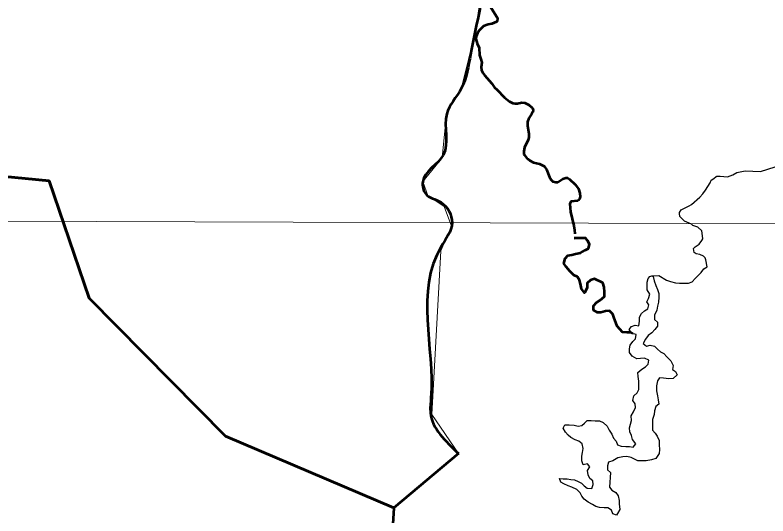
# Model space of a CAD drawing. Extents: x 553962 to 842807, y 8883888 to 9032388.
# Drawn here: x 815243 to 816276, y 9015831 to 9016518 of the extents above; entities that cross this region are included whole.
import ezdxf

# ---------------------------------------------------------------- set-up
doc = ezdxf.new("R2010")
doc.units = 0
doc.header["$LTSCALE"] = 150
doc.layers.add('60', color=7, linetype='Continuous', lineweight=53)

msp = doc.modelspace()

# ---------------------------------------------------------------- linework, layer by layer
at = {"layer": '60', "lineweight": 13}
msp.add_line((796421, 9016303.4), (833189.7, 9016171), dxfattribs=at)
at = {"layer": '60'}
for p, q in [((816010.6, 9016212.3), (816025.6, 9016212.8)), ((816025.6, 9016212.8), (816010.6, 9016212.3)), ((815851.5, 9015917.2), (815762.8, 9015842.7))]:
    msp.add_line(p, q, dxfattribs=at)
at = {"layer": '60', "lineweight": 13}
msp.add_lwpolyline([(815885.7, 9016566.6), (815874, 9016492.5), (815856.3, 9016420.5), (815835.3, 9016382.2), (815829.2, 9016322.7), (815802.7, 9016290), (815809.3, 9016270.8), (815831.9, 9016256), (815841.9, 9016228.7), (815827.4, 9016195.2), (815814.8, 9015970.4), (815851.5, 9015917.2), (815762.8, 9015842.7), (815756.8, 9015745.8)], dxfattribs=at)
at = {"layer": '60'}
for points in [[(815892.3, 9016534.7), (815904.8, 9016514.9), (815905.3, 9016513.6), (815904.9, 9016510.1), (815903.7, 9016509.1), (815897.3, 9016506.5), (815892.4, 9016505.4), (815886, 9016502.9), (815880.1, 9016497.2), (815877.5, 9016493.6), (815875.8, 9016489.1), (815875.5, 9016485.7), (815877.4, 9016479.1), (815880, 9016473.2), (815880.4, 9016463.4), (815882.2, 9016457.9), (815883.4, 9016453.1), (815882.8, 9016447), (815883.2, 9016442.7), (815885, 9016439.2), (815887.5, 9016435.7), (815897.5, 9016424.5), (815900.9, 9016419.1), (815904.4, 9016416.3), (815914.8, 9016405.3), (815921.7, 9016400), (815926.1, 9016397.7), (815928.8, 9016397), (815932.8, 9016397.2), (815938.6, 9016398.3), (815942.6, 9016398.1), (815948.3, 9016395.1), (815952.3, 9016391.5), (815953.7, 9016389.8), (815954.1, 9016387.4), (815953.6, 9016385.5), (815952, 9016382.2), (815948, 9016376.9), (815946.1, 9016372), (815946.2, 9016366.9), (815948, 9016355.6), (815948.3, 9016350.2)], [(815948.3, 9016350.2), (815947.4, 9016347), (815942.1, 9016336.5), (815941.3, 9016331.8), (815941.3, 9016328.2), (815942, 9016326.3), (815945.5, 9016321.9), (815946.8, 9016321.2), (815949.5, 9016318.8), (815954.7, 9016316.2), (815963, 9016314.5), (815969.1, 9016311.2), (815972.2, 9016306.5), (815976.5, 9016296.1), (815978.9, 9016292.3), (815981.3, 9016290), (815985.2, 9016289), (815987.9, 9016289)], [(815095.9, 9016309.8), (815289.7, 9016291.1), (815344.7, 9016130.2), (815531.9, 9015940.7), (815762.8, 9015842.7)], [(815762.8, 9015842.7), (815531.9, 9015940.7), (815344.7, 9016130.2), (815289.7, 9016291.1), (815095.9, 9016309.8)], [(815987.9, 9016289), (815994.7, 9016293.5), (815994.7, 9016293.5), (815998.8, 9016294.9), (816001.3, 9016294.9), (816003.8, 9016293.2), (816011.7, 9016285.9), (816016.5, 9016279.8), (816018.2, 9016274.2), (816018.6, 9016269.1), (816017.8, 9016266.4), (816016.3, 9016264.6), (816014.8, 9016263.7), (816006.3, 9016262.8), (816005.2, 9016261.6), (816004.4, 9016259.6), (816005.4, 9016248.3), (816010, 9016229.1), (816010.9, 9016224), (816011.2, 9016218.5)], [(816091, 9016081.2), (816088.2, 9016082.9), (816083.2, 9016082.9), (816076.6, 9016083.5), (816073, 9016087.6), (816069.5, 9016091.7), (816067.5, 9016096.8), (816065.5, 9016102.4), (816063.5, 9016108), (816059, 9016112.6), (816053.4, 9016112.2), (816047.2, 9016110.2), (816042.2, 9016110.2), (816037.1, 9016113.8), (816037.1, 9016119.4), (816041.2, 9016124), (816046.3, 9016127.5), (816052, 9016132.5), (816052, 9016138.7), (816051.6, 9016145.3), (816049.6, 9016150.9), (816038.4, 9016156.6), (816032.8, 9016154.6), (816028.2, 9016150.5), (816028.2, 9016144.4), (816024.5, 9016137.3), (816020.5, 9016142.9), (816019, 9016149.6), (816017.5, 9016154.7), (816015, 9016159.3), (816010, 9016161.8), (816004.4, 9016167), (815999.4, 9016173.1), (815996.3, 9016177.7), (815997.9, 9016184.3), (816001.5, 9016188.4), (816007.1, 9016189.4), (816012.2, 9016190.9), (816019.3, 9016192.3), (816025.5, 9016195.9), (816030.1, 9016198.4), (816031.6, 9016204), (816028.6, 9016209.1), (816025.6, 9016212.8)], [(815762.8, 9015842.7), (815756.8, 9015745.8), (815682.7, 9015689.2), (815681.9, 9015680.7), (814783.6, 9015678.1)]]:
    msp.add_lwpolyline(points, dxfattribs=at)
at = {"layer": '60', "lineweight": 25}
for points in [[(815892.3, 9016534.7), (815904.8, 9016514.9), (815905.3, 9016513.6), (815904.9, 9016510.1), (815903.7, 9016509.1), (815897.3, 9016506.5), (815892.4, 9016505.4), (815886, 9016502.9), (815880.1, 9016497.2), (815877.5, 9016493.6), (815875.8, 9016489.1), (815875.5, 9016485.7), (815877.4, 9016479.1), (815880, 9016473.2), (815880.4, 9016463.4), (815882.2, 9016457.9), (815883.4, 9016453.1), (815882.8, 9016447), (815883.2, 9016442.7), (815885, 9016439.2), (815887.5, 9016435.7), (815897.5, 9016424.5), (815900.9, 9016419.1), (815904.4, 9016416.3), (815914.8, 9016405.3), (815921.7, 9016400), (815926.1, 9016397.7), (815928.8, 9016397), (815932.8, 9016397.2), (815938.6, 9016398.3), (815942.6, 9016398.1), (815948.3, 9016395.1), (815952.3, 9016391.5), (815953.7, 9016389.8), (815954.1, 9016387.4), (815953.6, 9016385.5), (815952, 9016382.2), (815948, 9016376.9), (815946.1, 9016372), (815946.2, 9016366.9), (815948, 9016355.6), (815948.3, 9016350.2)], [(815948.3, 9016350.2), (815947.4, 9016347), (815942.1, 9016336.5), (815941.3, 9016331.8), (815941.3, 9016328.2), (815942, 9016326.3), (815945.5, 9016321.9), (815946.8, 9016321.2), (815949.5, 9016318.8), (815954.7, 9016316.2), (815963, 9016314.5), (815969.1, 9016311.2), (815972.2, 9016306.5), (815976.5, 9016296.1), (815978.9, 9016292.3), (815981.3, 9016290), (815985.2, 9016289), (815987.9, 9016289)], [(816154.9, 9016246.1), (816155.1, 9016247.4), (816157.4, 9016251.1), (816168.3, 9016256.6), (816171.6, 9016258.7), (816183, 9016268.8), (816187.2, 9016273.3), (816190.6, 9016278.1), (816196.9, 9016288.3), (816198.4, 9016292), (816202.1, 9016294.2), (816205.1, 9016296.8), (816206.4, 9016297.2), (816210.8, 9016297.5), (816220.9, 9016296.3), (816228.4, 9016299.3), (816233.5, 9016302.6), (816245, 9016304.6), (816266.2, 9016303.6), (816286.2, 9016310.3)], [(815987.9, 9016289), (815994.7, 9016293.5), (815994.7, 9016293.5), (815998.8, 9016294.9), (816001.3, 9016294.9), (816003.8, 9016293.2), (816011.7, 9016285.9), (816016.5, 9016279.8), (816018.2, 9016274.2), (816018.6, 9016269.1), (816017.8, 9016266.4), (816016.3, 9016264.6), (816014.8, 9016263.7), (816006.3, 9016262.8), (816005.2, 9016261.6), (816004.4, 9016259.6), (816005.4, 9016248.3), (816010, 9016229.1), (816010.9, 9016224), (816011.2, 9016218.5)], [(816187, 9016211.8), (816185.8, 9016222.3), (816180.1, 9016227.6), (816173.1, 9016229.8), (816171.5, 9016231.4), (816162, 9016235.8), (816160.1, 9016237.3), (816155.6, 9016242), (816154.9, 9016246.1)], [(816193.2, 9016173), (816191.1, 9016182.5), (816190.4, 9016185.3), (816187.9, 9016187.6), (816182.8, 9016190), (816177.7, 9016190.8), (816175, 9016192.9), (816174.3, 9016198.1), (816176.7, 9016200.6), (816179.2, 9016202.1), (816181.8, 9016204), (816185.5, 9016209.1), (816187, 9016211.6), (816187, 9016211.8)], [(816116.9, 9016160.8), (816126.6, 9016161), (816137.2, 9016154.7), (816142.8, 9016153.1), (816149.4, 9016151), (816155, 9016150.5), (816160.6, 9016150.4), (816167.2, 9016150.4), (816172.3, 9016152.4), (816176.4, 9016157), (816180.5, 9016161), (816184.6, 9016165.1), (816188.2, 9016170.1), (816193.2, 9016173)], [(816118.9, 9016159.8), (816120.4, 9016153.7), (816122.4, 9016147.6), (816124.9, 9016142), (816126.4, 9016136.4), (816126.4, 9016131.3), (816126.3, 9016124.7), (816124.8, 9016119.1), (816123.7, 9016113.5), (816120.6, 9016106.9), (816120.6, 9016100.8), (816124.6, 9016097.2), (816124.6, 9016091.6), (816121, 9016087), (816116.9, 9016082.4), (816111.8, 9016078.9), (816108.2, 9016073.8), (816105.1, 9016067.7), (816109.6, 9016064.2), (816114.7, 9016065.6), (816120.8, 9016064.1), (816124.8, 9016060), (816128.9, 9016056.4), (816133.5, 9016054.3), (816137.5, 9016049.7), (816143.1, 9016044.1), (816146.1, 9016037.9), (816145.5, 9016032.3), (816149.6, 9016029.3), (816151.6, 9016024.7), (816146.5, 9016020.1), (816140.3, 9016019.6), (816133.2, 9016020.2), (816127.6, 9016020.7), (816124.6, 9016016.7), (816123.5, 9016009.6), (816123.4, 9016002.9), (816124.9, 9015996.3), (816125.9, 9015990.7), (816126.4, 9015984.6), (816122.3, 9015981.6), (816120.7, 9015975.4), (816120.2, 9015970.4), (816118.1, 9015963.8), (816118, 9015956.1), (816118, 9015949), (816121.5, 9015944.9), (816124.5, 9015940.8), (816127, 9015934.7), (816127, 9015929.1), (816127.5, 9015922.4), (816126.9, 9015916.8), (816122.3, 9015910.2), (816116.7, 9015908.2), (816109.1, 9015906.8), (816103, 9015906.8), (816097.9, 9015906.8), (816093.3, 9015909.4), (816088.7, 9015911.5), (816082.6, 9015913), (816077.1, 9015912.6), (816070.4, 9015911.1), (816063.3, 9015907.1), (816057.7, 9015905), (816056.1, 9015900), (816056.1, 9015894.4), (816060.1, 9015890.8), (816059, 9015870.9), (816062, 9015866.8), (816067.6, 9015863.5), (816070.9, 9015859.1), (816072, 9015852.5), (816072, 9015848.1), (816073.1, 9015840.4), (816069.8, 9015834.9), (816068.4, 9015832.6), (816063.3, 9015834.2), (816061.8, 9015839.3), (816056.7, 9015842.4), (816051.6, 9015842.4), (816045, 9015843), (816040, 9015844.5), (816035.4, 9015847.1), (816029.8, 9015850.2), (816024.3, 9015854.3), (816020.7, 9015858.4), (816018.7, 9015863), (816014.2, 9015867.6), (816007.1, 9015870.7), (816002, 9015872.8), (815996.4, 9015875.4), (815991.9, 9015877.5), (815990.4, 9015882.6), (815995.5, 9015882.5), (816000.6, 9015882.5), (816005.6, 9015881.4), (816010.7, 9015880.9), (816015.8, 9015878.8), (816020.3, 9015876.2), (816023.9, 9015872.7), (816028.4, 9015869.6)], [(816028.4, 9015869.6), (816034.5, 9015869), (816036.6, 9015874.6), (816036.1, 9015879.7), (816032.1, 9015882.8), (816029.6, 9015887.9), (816028.6, 9015893.5), (816031.7, 9015898.6), (816028.7, 9015902.7), (816022.6, 9015901.7), (816021.1, 9015906.8), (816021.1, 9015913.4), (816021.7, 9015918.5), (816022.7, 9015924.1), (816021.2, 9015930.2), (816016.7, 9015933.8), (816011.6, 9015935.9), (816006, 9015939), (816002, 9015942.1), (815998.4, 9015946.2), (815995.4, 9015951.8), (815997.5, 9015956.4), (816003.6, 9015956.3), (816010.2, 9015955.8), (816015.8, 9015954.7), (816020.9, 9015955.2), (816024.5, 9015958.7), (816028.1, 9015962.3), (816033.7, 9015962.2), (816039.2, 9015961.7), (816045.3, 9015961.7), (816050.4, 9015959.6), (816055.5, 9015954.5), (816058.5, 9015948.8), (816062, 9015943.7), (816064.5, 9015938.1), (816068, 9015934), (816070, 9015928.9), (816075.1, 9015927.3), (816081.2, 9015926.8), (816086.3, 9015926.8), (816091.4, 9015925.7), (816095, 9015930.3), (816090.4, 9015936.4), (816088.9, 9015941.5), (816086.9, 9015946.6), (816086.5, 9015952.2), (816087.5, 9015957.3), (816089.1, 9015962.4), (816088.6, 9015968.5), (816091.7, 9015974.1), (816094.8, 9015980.2), (816094.3, 9015985.3), (816090.8, 9015989.9), (816092.4, 9015996), (816097, 9016000.1), (816099, 9016004.6), (816099.1, 9016011.2), (816099.1, 9016016.3), (816098.2, 9016022.5), (816097.7, 9016028.1), (816103.3, 9016032.6), (816108.4, 9016036.1), (816112, 9016039.7), (816113.1, 9016044.8), (816107, 9016047.9), (816101.4, 9016047.4), (816096.3, 9016046.9), (816090.2, 9016050.5), (816086.2, 9016055.6), (816086.2, 9016060.7), (816087.3, 9016065.8), (816090.8, 9016070.4), (816094.4, 9016074.4), (816095.5, 9016080), (816089.4, 9016081.6), (816085.9, 9016087.2), (816089, 9016091.3), (816094.1, 9016092.8), (816099.1, 9016092.2), (816100.2, 9016098.3), (816100.2, 9016103.9), (816102.8, 9016109), (816106.9, 9016112.6), (816111.5, 9016115.6), (816113.1, 9016120.7), (816110, 9016124.8), (816112.6, 9016129.8), (816114.2, 9016135.4), (816110.7, 9016141.6), (816110.7, 9016146.7), (816110.7, 9016151.8), (816112.1, 9016156.9), (816114.1, 9016159.9), (816116.9, 9016160.8), (816118.9, 9016159.8)]]:
    msp.add_lwpolyline(points, dxfattribs=at)
at = {"layer": '60'}
msp.add_spline([(815704.6, 9016718.5), (815757.9, 9016693.2), (815859.3, 9016677.4), (815887.1, 9016578.2), (815868, 9016464.3), (815855.3, 9016417.5), (815835.5, 9016382.8), (815830.6, 9016326.3), (815802.5, 9016289.4), (815806.3, 9016273.4), (815827.3, 9016261.6), (815842.7, 9016233.5), (815827.8, 9016200.7), (815813.8, 9015993.1), (815813.1, 9015972.8), (815851.5, 9015917.2)], degree=3, dxfattribs=at)

doc.saveas('drawing.dxf')
